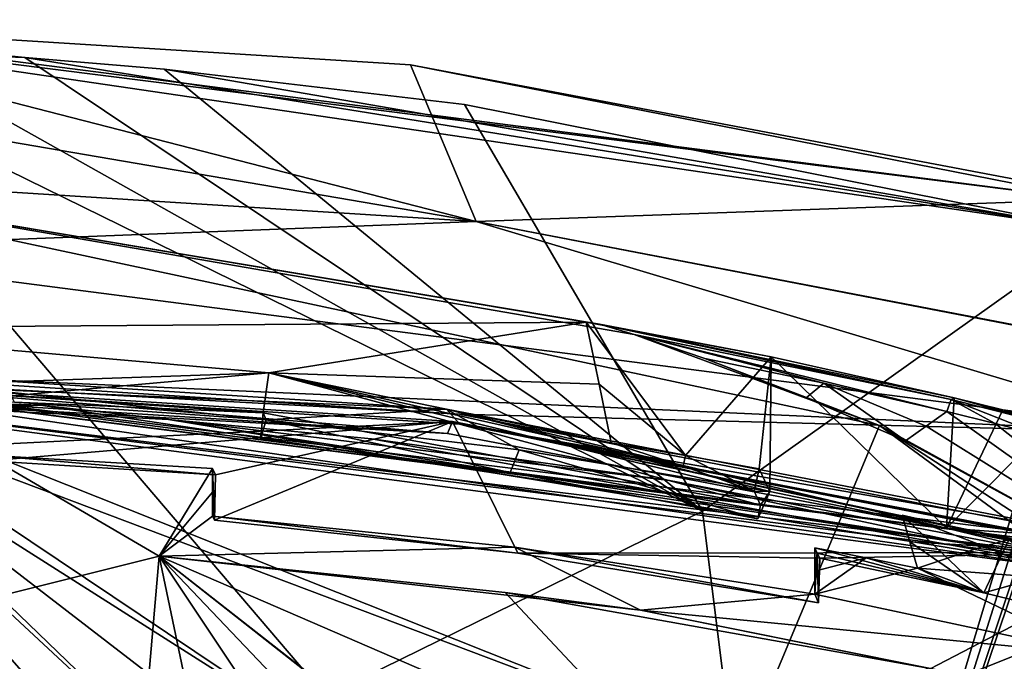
# Model space of a CAD drawing. Header units: millimetres. Extents: x -147 to 294, y -82 to 275.
# Tile 553 of 609: x 242 to 261, y 262 to 275. Entities that reach past the tile are written whole.
import ezdxf

# ---------------------------------------------------------------- set-up
doc = ezdxf.new("R2010")
doc.units = ezdxf.units.MM
doc.header["$LTSCALE"] = 67.506716
for name, color, linetype in [('1269', 7, 'CONTINUOUS'), ('1270', 7, 'CONTINUOUS'), ('1271', 7, 'CONTINUOUS'), ('1577', 7, 'CONTINUOUS'), ('1655', 7, 'CONTINUOUS'), ('1659', 7, 'CONTINUOUS'), ('1762', 7, 'CONTINUOUS'), ('1763', 7, 'CONTINUOUS'), ('1764', 7, 'CONTINUOUS'), ('2102', 7, 'CONTINUOUS'), ('2103', 7, 'CONTINUOUS'), ('2748', 7, 'CONTINUOUS'), ('2749', 7, 'CONTINUOUS'), ('2750', 7, 'CONTINUOUS'), ('2752', 7, 'CONTINUOUS'), ('2753', 7, 'CONTINUOUS'), ('2754', 7, 'CONTINUOUS'), ('3704', 7, 'CONTINUOUS'), ('3707', 7, 'CONTINUOUS'), ('453', 7, 'CONTINUOUS'), ('463', 7, 'CONTINUOUS'), ('464', 7, 'CONTINUOUS'), ('472', 7, 'CONTINUOUS'), ('488', 7, 'CONTINUOUS'), ('498', 7, 'CONTINUOUS'), ('501', 7, 'CONTINUOUS'), ('522', 7, 'CONTINUOUS'), ('601', 7, 'CONTINUOUS'), ('602', 7, 'CONTINUOUS'), ('664', 7, 'CONTINUOUS'), ('665', 7, 'CONTINUOUS'), ('666', 7, 'CONTINUOUS'), ('667', 7, 'CONTINUOUS'), ('668', 7, 'CONTINUOUS'), ('669', 7, 'CONTINUOUS'), ('672', 7, 'CONTINUOUS'), ('871', 7, 'CONTINUOUS')]:
    doc.layers.add(name, color=color, linetype=linetype)

msp = doc.modelspace()

# ---------------------------------------------------------------- linework, layer by layer
at = {"layer": '1269', "linetype": 'CONTINUOUS'}
for points in [[(255.365, 267.866, -22.645), (257.359, 267.093, -23.104), (257.708, 267.382, -22.988), (255.365, 267.866, -22.645)], [(257.359, 267.093, -23.104), (259.319, 266.246, -23.583), (257.708, 267.382, -22.988), (257.359, 267.093, -23.104)], [(259.319, 266.246, -23.583), (259.723, 266.533, -23.472), (257.708, 267.382, -22.988), (259.319, 266.246, -23.583)], [(259.723, 266.533, -23.472), (260.128, 266.825, -23.358), (257.708, 267.382, -22.988), (259.723, 266.533, -23.472)]]:
    msp.add_3dface(points, dxfattribs=at)
at = {"layer": '1270', "linetype": 'CONTINUOUS'}
for points in [[(253.032, 268.583, -21.743), (253.293, 268.538, -21.989), (256.67, 267.901, -22.26), (253.032, 268.583, -21.743)], [(253.293, 268.538, -21.989), (253.974, 268.34, -22.267), (260.218, 267.056, -23.134), (253.293, 268.538, -21.989)], [(253.293, 268.538, -21.989), (260.277, 267.092, -22.808), (256.67, 267.901, -22.26), (253.293, 268.538, -21.989)], [(260.277, 267.092, -22.808), (253.293, 268.538, -21.989), (260.218, 267.056, -23.134), (260.277, 267.092, -22.808)], [(253.974, 268.34, -22.267), (255.365, 267.866, -22.645), (257.708, 267.382, -22.988), (253.974, 268.34, -22.267)], [(260.128, 266.825, -23.358), (253.974, 268.34, -22.267), (257.708, 267.382, -22.988), (260.128, 266.825, -23.358)], [(253.974, 268.34, -22.267), (260.128, 266.825, -23.358), (260.218, 267.056, -23.134), (253.974, 268.34, -22.267)]]:
    msp.add_3dface(points, dxfattribs=at)
at = {"layer": '1271', "linetype": 'CONTINUOUS'}
for points in [[(262.14, 266.571, -23.433), (260.277, 267.092, -22.808), (260.218, 267.056, -23.134), (262.14, 266.571, -23.433)], [(261.234, 266.855, -22.957), (260.277, 267.092, -22.808), (262.14, 266.571, -23.433), (261.234, 266.855, -22.957)], [(260.128, 266.825, -23.358), (261.082, 266.588, -23.507), (260.218, 267.056, -23.134), (260.128, 266.825, -23.358)], [(262.045, 266.339, -23.657), (262.14, 266.571, -23.433), (260.218, 267.056, -23.134), (262.045, 266.339, -23.657)], [(261.082, 266.588, -23.507), (262.045, 266.339, -23.657), (260.218, 267.056, -23.134), (261.082, 266.588, -23.507)], [(262.2, 266.605, -23.107), (261.234, 266.855, -22.957), (262.14, 266.571, -23.433), (262.2, 266.605, -23.107)]]:
    msp.add_3dface(points, dxfattribs=at)
at = {"layer": '1577', "linetype": 'CONTINUOUS'}
for points in [[(237.381, 266.858, -5.152), (237.181, 266.978, -5.122), (245.485, 256.541, -5.944), (237.381, 266.858, -5.152)], [(245.485, 256.541, -5.944), (237.181, 266.978, -5.122), (241.246, 255.931, -5.424), (245.485, 256.541, -5.944)], [(242.292, 266.949, -5.727), (240.74, 266.873, -5.511), (244.808, 266.663, -5.994), (242.292, 266.949, -5.727)], [(245.18, 258.013, -5.902), (245.625, 259.202, -5.963), (237.381, 266.858, -5.152), (245.18, 258.013, -5.902)], [(245.18, 258.013, -5.902), (237.381, 266.858, -5.152), (245.229, 257.206, -5.909), (245.18, 258.013, -5.902)], [(237.381, 266.858, -5.152), (245.625, 259.202, -5.963), (237.741, 266.799, -5.214), (237.381, 266.858, -5.152)], [(245.229, 257.206, -5.909), (237.381, 266.858, -5.152), (245.485, 256.541, -5.944), (245.229, 257.206, -5.909)], [(245.625, 259.202, -5.963), (246.581, 259.992, -6.094), (237.741, 266.799, -5.214), (245.625, 259.202, -5.963)], [(246.581, 259.992, -6.094), (248.555, 259.936, -6.359), (237.741, 266.799, -5.214), (246.581, 259.992, -6.094)], [(237.741, 266.799, -5.214), (248.555, 259.936, -6.359), (238.325, 266.791, -5.278), (237.741, 266.799, -5.214)], [(238.325, 266.791, -5.278), (248.555, 259.936, -6.359), (256.383, 259.981, -7.504), (238.325, 266.791, -5.278)], [(239.269, 266.782, -5.378), (238.325, 266.791, -5.278), (256.383, 259.981, -7.504), (239.269, 266.782, -5.378)], [(240.74, 266.873, -5.511), (239.269, 266.782, -5.378), (263.372, 263.615, -8.675), (240.74, 266.873, -5.511)], [(263.372, 263.615, -8.675), (239.269, 266.782, -5.378), (256.383, 259.981, -7.504), (263.372, 263.615, -8.675)], [(244.808, 266.663, -5.994), (240.74, 266.873, -5.511), (263.372, 263.615, -8.675), (244.808, 266.663, -5.994)], [(248.806, 266.287, -6.505), (244.808, 266.663, -5.994), (263.372, 263.615, -8.675), (248.806, 266.287, -6.505)], [(254.669, 265.463, -7.319), (248.806, 266.287, -6.505), (263.372, 263.615, -8.675), (254.669, 265.463, -7.319)]]:
    msp.add_3dface(points, dxfattribs=at)
at = {"layer": '1655', "linetype": 'CONTINUOUS'}
for points in [[(264.624, 263.286, -8.886), (256.915, 259.388, -7.584), (257.2, 258.469, -7.631), (264.624, 263.286, -8.886)], [(264.831, 263.229, -8.922), (264.624, 263.286, -8.886), (257.2, 258.469, -7.631), (264.831, 263.229, -8.922)], [(265.039, 263.171, -8.958), (264.831, 263.229, -8.922), (257.2, 258.469, -7.631), (265.039, 263.171, -8.958)], [(259.134, 258.2, -7.951), (265.039, 263.171, -8.958), (257.2, 258.469, -7.631), (259.134, 258.2, -7.951)], [(259.991, 257.163, -8.114), (265.039, 263.171, -8.958), (259.134, 258.2, -7.951), (259.991, 257.163, -8.114)], [(260.133, 255.697, -8.175), (265.039, 263.171, -8.958), (259.991, 257.163, -8.114), (260.133, 255.697, -8.175)], [(273.108, 259.731, -10.636), (265.039, 263.171, -8.958), (260.133, 255.697, -8.175), (273.108, 259.731, -10.636)]]:
    msp.add_3dface(points, dxfattribs=at)
at = {"layer": '1659', "linetype": 'CONTINUOUS'}
for points in [[(263.372, 263.615, -8.675), (256.383, 259.981, -7.504), (264.624, 263.286, -8.886), (263.372, 263.615, -8.675)], [(256.383, 259.981, -7.504), (256.915, 259.388, -7.584), (264.624, 263.286, -8.886), (256.383, 259.981, -7.504)]]:
    msp.add_3dface(points, dxfattribs=at)
at = {"layer": '1762', "linetype": 'CONTINUOUS'}
for points in [[(250.399, 266.624, -8.053), (236.793, 265.946, -6.781), (236.8, 267.496, -6.414), (250.399, 266.624, -8.053)], [(241.27, 265.854, -7.275), (236.793, 265.946, -6.781), (250.399, 266.624, -8.053), (241.27, 265.854, -7.275)], [(245.735, 265.579, -7.81), (241.27, 265.854, -7.275), (250.399, 266.624, -8.053), (245.735, 265.579, -7.81)], [(245.713, 264.685, -8.02), (245.735, 265.579, -7.81), (250.399, 266.624, -8.053), (245.713, 264.685, -8.02)], [(251.687, 264.034, -8.804), (245.713, 264.685, -8.02), (250.399, 266.624, -8.053), (251.687, 264.034, -8.804)], [(263.716, 264.046, -10.068), (251.687, 264.034, -8.804), (250.399, 266.624, -8.053), (263.716, 264.046, -10.068)], [(257.628, 263.934, -9.454), (251.687, 264.034, -8.804), (263.716, 264.046, -10.068), (257.628, 263.934, -9.454)], [(257.606, 263.058, -9.659), (251.687, 264.034, -8.804), (257.628, 263.934, -9.454), (257.606, 263.058, -9.659)], [(260.856, 263.251, -9.956), (257.628, 263.934, -9.454), (263.716, 264.046, -10.068), (260.856, 263.251, -9.956)], [(264.058, 262.47, -10.478), (260.856, 263.251, -9.956), (263.716, 264.046, -10.068), (264.058, 262.47, -10.478)]]:
    msp.add_3dface(points, dxfattribs=at)
at = {"layer": '1763', "linetype": 'CONTINUOUS'}
for points in [[(241.27, 265.854, -7.275), (245.735, 265.579, -7.81), (241.218, 265.963, -7.751), (241.27, 265.854, -7.275)], [(241.218, 265.963, -7.751), (245.735, 265.579, -7.81), (245.678, 265.702, -8.346), (241.218, 265.963, -7.751)]]:
    msp.add_3dface(points, dxfattribs=at)
at = {"layer": '1764', "linetype": 'CONTINUOUS'}
for points in [[(240.553, 262.961, -7.704), (241.218, 265.963, -7.751), (244.626, 263.978, -8.222), (240.553, 262.961, -7.704)], [(241.218, 265.963, -7.751), (245.678, 265.702, -8.346), (244.626, 263.978, -8.222), (241.218, 265.963, -7.751)], [(244.626, 263.978, -8.222), (245.678, 265.702, -8.346), (245.678, 265.234, -8.352), (244.626, 263.978, -8.222)], [(245.677, 264.765, -8.359), (244.626, 263.978, -8.222), (245.678, 265.234, -8.352), (245.677, 264.765, -8.359)], [(251.625, 264.151, -9.288), (244.626, 263.978, -8.222), (245.677, 264.765, -8.359), (251.625, 264.151, -9.288)], [(254.099, 262.912, -9.739), (244.626, 263.978, -8.222), (251.625, 264.151, -9.288), (254.099, 262.912, -9.739)], [(257.532, 263.225, -10.362), (254.099, 262.912, -9.739), (251.625, 264.151, -9.288), (257.532, 263.225, -10.362)], [(257.535, 264.136, -10.338), (258.545, 263.942, -10.536), (257.534, 263.679, -10.35), (257.535, 264.136, -10.338)], [(258.545, 263.942, -10.536), (259.554, 263.738, -10.738), (257.532, 263.225, -10.362), (258.545, 263.942, -10.536)], [(257.534, 263.679, -10.35), (258.545, 263.942, -10.536), (257.532, 263.225, -10.362), (257.534, 263.679, -10.35)], [(259.554, 263.738, -10.738), (263.099, 262.042, -11.514), (257.532, 263.225, -10.362), (259.554, 263.738, -10.738)], [(263.099, 262.042, -11.514), (254.099, 262.912, -9.739), (257.532, 263.225, -10.362), (263.099, 262.042, -11.514)], [(263.488, 261.022, -11.634), (254.099, 262.912, -9.739), (263.099, 262.042, -11.514), (263.488, 261.022, -11.634)]]:
    msp.add_3dface(points, dxfattribs=at)
at = {"layer": '2102', "linetype": 'CONTINUOUS'}
for points in [[(244.626, 263.978, -8.222), (254.099, 262.912, -9.739), (251.435, 263.261, -9.129), (244.626, 263.978, -8.222)], [(251.435, 263.261, -9.129), (254.099, 262.912, -9.739), (259.766, 261.771, -10.386), (251.435, 263.261, -9.129)], [(254.099, 262.912, -9.739), (263.488, 261.022, -11.634), (259.766, 261.771, -10.386), (254.099, 262.912, -9.739)]]:
    msp.add_3dface(points, dxfattribs=at)
at = {"layer": '2103', "linetype": 'CONTINUOUS'}
for points in [[(240.553, 262.961, -7.704), (244.626, 263.978, -8.222), (244.174, 258.731, -8.094), (240.553, 262.961, -7.704)], [(244.174, 258.731, -8.094), (244.626, 263.978, -8.222), (245.332, 260.592, -8.256), (244.174, 258.731, -8.094)], [(244.626, 263.978, -8.222), (251.435, 263.261, -9.129), (254.954, 259.508, -9.608), (244.626, 263.978, -8.222)], [(245.332, 260.592, -8.256), (244.626, 263.978, -8.222), (246.499, 261.164, -8.416), (245.332, 260.592, -8.256)], [(246.499, 261.164, -8.416), (244.626, 263.978, -8.222), (247.22, 261.256, -8.513), (246.499, 261.164, -8.416)], [(247.22, 261.256, -8.513), (244.626, 263.978, -8.222), (248.398, 261.025, -8.67), (247.22, 261.256, -8.513)], [(248.398, 261.025, -8.67), (244.626, 263.978, -8.222), (249.72, 259.973, -8.843), (248.398, 261.025, -8.67)], [(249.72, 259.973, -8.843), (244.626, 263.978, -8.222), (254.954, 259.508, -9.608), (249.72, 259.973, -8.843)], [(251.435, 263.261, -9.129), (259.766, 261.771, -10.386), (254.954, 259.508, -9.608), (251.435, 263.261, -9.129)], [(244.493, 256.424, -8.136), (241.426, 255.994, -7.761), (240.553, 262.961, -7.704), (244.493, 256.424, -8.136)], [(244.493, 256.424, -8.136), (240.553, 262.961, -7.704), (244.174, 258.731, -8.094), (244.493, 256.424, -8.136)]]:
    msp.add_3dface(points, dxfattribs=at)
at = {"layer": '2748', "linetype": 'CONTINUOUS'}
for points in [[(259.249, 264.779, -15.51), (261.352, 264.299, -15.846), (260.856, 264.171, -16.57), (259.249, 264.779, -15.51)], [(261.352, 264.299, -15.846), (262.432, 263.52, -17.694), (260.856, 264.171, -16.57), (261.352, 264.299, -15.846)]]:
    msp.add_3dface(points, dxfattribs=at)
at = {"layer": '2749', "linetype": 'CONTINUOUS'}
for points in [[(259.249, 264.779, -15.51), (260.856, 264.171, -16.57), (259.402, 264.259, -13.124), (259.249, 264.779, -15.51)], [(260.856, 264.171, -16.57), (259.554, 263.738, -10.738), (259.402, 264.259, -13.124), (260.856, 264.171, -16.57)], [(262.432, 263.52, -17.694), (259.554, 263.738, -10.738), (260.856, 264.171, -16.57), (262.432, 263.52, -17.694)], [(263.099, 262.042, -11.514), (259.554, 263.738, -10.738), (262.432, 263.52, -17.694), (263.099, 262.042, -11.514)]]:
    msp.add_3dface(points, dxfattribs=at)
at = {"layer": '2750', "linetype": 'CONTINUOUS'}
for points in [[(260.856, 263.251, -9.956), (261.352, 264.299, -15.846), (259.249, 264.779, -15.51), (260.856, 263.251, -9.956)], [(260.856, 263.251, -9.956), (259.249, 264.779, -15.51), (259.402, 264.259, -13.124), (260.856, 263.251, -9.956)], [(259.554, 263.738, -10.738), (260.856, 263.251, -9.956), (259.402, 264.259, -13.124), (259.554, 263.738, -10.738)], [(260.856, 263.251, -9.956), (264.058, 262.47, -10.478), (261.352, 264.299, -15.846), (260.856, 263.251, -9.956)], [(260.856, 263.251, -9.956), (258.545, 263.942, -10.536), (257.535, 264.136, -10.338), (260.856, 263.251, -9.956)], [(260.856, 263.251, -9.956), (257.535, 264.136, -10.338), (257.581, 264.035, -9.896), (260.856, 263.251, -9.956)], [(257.628, 263.934, -9.454), (260.856, 263.251, -9.956), (257.581, 264.035, -9.896), (257.628, 263.934, -9.454)], [(260.856, 263.251, -9.956), (259.554, 263.738, -10.738), (258.545, 263.942, -10.536), (260.856, 263.251, -9.956)]]:
    msp.add_3dface(points, dxfattribs=at)
at = {"layer": '2752', "linetype": 'CONTINUOUS'}
for points in [[(257.532, 263.225, -10.362), (257.606, 263.058, -9.659), (257.581, 264.035, -9.896), (257.532, 263.225, -10.362)], [(257.534, 263.679, -10.35), (257.532, 263.225, -10.362), (257.581, 264.035, -9.896), (257.534, 263.679, -10.35)], [(257.535, 264.136, -10.338), (257.534, 263.679, -10.35), (257.581, 264.035, -9.896), (257.535, 264.136, -10.338)], [(257.606, 263.058, -9.659), (257.628, 263.934, -9.454), (257.581, 264.035, -9.896), (257.606, 263.058, -9.659)]]:
    msp.add_3dface(points, dxfattribs=at)
at = {"layer": '2753', "linetype": 'CONTINUOUS'}
for points in [[(245.713, 264.685, -8.02), (251.687, 264.034, -8.804), (245.677, 264.765, -8.359), (245.713, 264.685, -8.02)], [(251.687, 264.034, -8.804), (251.625, 264.151, -9.288), (245.677, 264.765, -8.359), (251.687, 264.034, -8.804)], [(251.687, 264.034, -8.804), (257.606, 263.058, -9.659), (251.625, 264.151, -9.288), (251.687, 264.034, -8.804)], [(257.606, 263.058, -9.659), (257.532, 263.225, -10.362), (251.625, 264.151, -9.288), (257.606, 263.058, -9.659)]]:
    msp.add_3dface(points, dxfattribs=at)
at = {"layer": '2754', "linetype": 'CONTINUOUS'}
for points in [[(245.735, 265.579, -7.81), (245.713, 264.685, -8.02), (245.678, 265.702, -8.346), (245.735, 265.579, -7.81)], [(245.678, 265.702, -8.346), (245.713, 264.685, -8.02), (245.678, 265.234, -8.352), (245.678, 265.702, -8.346)], [(245.713, 264.685, -8.02), (245.677, 264.765, -8.359), (245.678, 265.234, -8.352), (245.713, 264.685, -8.02)]]:
    msp.add_3dface(points, dxfattribs=at)
at = {"layer": '3704', "linetype": 'CONTINUOUS'}
for points in [[(250.399, 266.624, -8.053), (236.8, 267.496, -6.414), (250.304, 266.392, -6.935), (250.399, 266.624, -8.053)], [(236.8, 267.496, -6.414), (236.945, 267.234, -5.329), (250.304, 266.392, -6.935), (236.8, 267.496, -6.414)], [(263.407, 263.898, -8.909), (250.399, 266.624, -8.053), (250.304, 266.392, -6.935), (263.407, 263.898, -8.909)], [(263.83, 263.788, -8.981), (263.716, 264.046, -10.068), (250.399, 266.624, -8.053), (263.83, 263.788, -8.981)], [(263.83, 263.788, -8.981), (250.399, 266.624, -8.053), (263.618, 263.843, -8.945), (263.83, 263.788, -8.981)], [(263.618, 263.843, -8.945), (250.399, 266.624, -8.053), (263.407, 263.898, -8.909), (263.618, 263.843, -8.945)]]:
    msp.add_3dface(points, dxfattribs=at)
at = {"layer": '3707', "linetype": 'CONTINUOUS'}
for points in [[(250.304, 266.392, -6.935), (236.945, 267.234, -5.329), (236.963, 267.133, -5.166), (250.304, 266.392, -6.935)], [(237.181, 266.978, -5.122), (242.292, 266.949, -5.727), (236.963, 267.133, -5.166), (237.181, 266.978, -5.122)], [(242.292, 266.949, -5.727), (263.406, 263.792, -8.745), (236.963, 267.133, -5.166), (242.292, 266.949, -5.727)], [(263.407, 263.898, -8.909), (250.304, 266.392, -6.935), (236.963, 267.133, -5.166), (263.407, 263.898, -8.909)], [(263.406, 263.792, -8.745), (263.407, 263.898, -8.909), (236.963, 267.133, -5.166), (263.406, 263.792, -8.745)], [(237.181, 266.978, -5.122), (240.74, 266.873, -5.511), (242.292, 266.949, -5.727), (237.181, 266.978, -5.122)], [(242.292, 266.949, -5.727), (244.808, 266.663, -5.994), (263.406, 263.792, -8.745), (242.292, 266.949, -5.727)], [(244.808, 266.663, -5.994), (248.806, 266.287, -6.505), (254.669, 265.463, -7.319), (244.808, 266.663, -5.994)], [(244.808, 266.663, -5.994), (254.669, 265.463, -7.319), (263.406, 263.792, -8.745), (244.808, 266.663, -5.994)], [(254.669, 265.463, -7.319), (263.372, 263.615, -8.675), (263.406, 263.792, -8.745), (254.669, 265.463, -7.319)]]:
    msp.add_3dface(points, dxfattribs=at)
at = {"layer": '453', "linetype": 'CONTINUOUS'}
for points in [[(235.413, 274.533, -19.895), (235.975, 273.108, -14.554), (250.866, 270.56, -11.001), (235.413, 274.533, -19.895)], [(249.576, 273.642, -21.555), (235.413, 274.533, -19.895), (250.866, 270.56, -11.001), (249.576, 273.642, -21.555)], [(263.469, 271.012, -23.609), (249.576, 273.642, -21.555), (250.866, 270.56, -11.001), (263.469, 271.012, -23.609)], [(235.975, 273.108, -14.554), (236.531, 271.467, -9.276), (250.866, 270.56, -11.001), (235.975, 273.108, -14.554)], [(264.907, 267.863, -13.12), (263.469, 271.012, -23.609), (250.866, 270.56, -11.001), (264.907, 267.863, -13.12)]]:
    msp.add_3dface(points, dxfattribs=at)
at = {"layer": '463', "linetype": 'CONTINUOUS'}
for points in [[(236.958, 267.513, -5.22), (236.946, 267.45, -5.332), (263.907, 264.035, -8.892), (236.958, 267.513, -5.22)], [(236.959, 267.642, -5.207), (236.958, 267.513, -5.22), (250.537, 266.77, -6.844), (236.959, 267.642, -5.207)], [(263.943, 264.175, -8.872), (236.958, 267.513, -5.22), (263.907, 264.035, -8.892), (263.943, 264.175, -8.872)], [(236.958, 267.513, -5.22), (263.943, 264.175, -8.872), (250.537, 266.77, -6.844), (236.958, 267.513, -5.22)], [(236.946, 267.45, -5.332), (236.941, 267.446, -5.369), (263.907, 264.035, -8.892), (236.946, 267.45, -5.332)], [(263.907, 264.035, -8.892), (236.941, 267.446, -5.369), (250.543, 266.576, -7.007), (263.907, 264.035, -8.892)], [(263.873, 263.993, -9.025), (263.907, 264.035, -8.892), (250.543, 266.576, -7.007), (263.873, 263.993, -9.025)]]:
    msp.add_3dface(points, dxfattribs=at)
at = {"layer": '464', "linetype": 'CONTINUOUS'}
for points in [[(250.866, 270.56, -11.001), (236.531, 271.467, -9.276), (236.787, 270.02, -6.845), (250.866, 270.56, -11.001)], [(250.866, 270.56, -11.001), (236.787, 270.02, -6.845), (264.782, 266.394, -10.646), (250.866, 270.56, -11.001)], [(264.907, 267.863, -13.12), (250.866, 270.56, -11.001), (265.01, 267.835, -13.138), (264.907, 267.863, -13.12)], [(265.01, 267.835, -13.138), (250.866, 270.56, -11.001), (264.782, 266.394, -10.646), (265.01, 267.835, -13.138)], [(236.787, 270.02, -6.845), (236.959, 267.642, -5.207), (264.782, 266.394, -10.646), (236.787, 270.02, -6.845)], [(236.959, 267.642, -5.207), (250.537, 266.77, -6.844), (264.782, 266.394, -10.646), (236.959, 267.642, -5.207)], [(264.782, 266.394, -10.646), (250.537, 266.77, -6.844), (263.943, 264.175, -8.872), (264.782, 266.394, -10.646)]]:
    msp.add_3dface(points, dxfattribs=at)
at = {"layer": '472', "linetype": 'CONTINUOUS'}
for points in [[(235.413, 274.533, -19.895), (263.324, 270.942, -24.386), (235.332, 274.464, -20.659), (235.413, 274.533, -19.895)], [(263.324, 270.942, -24.386), (263.092, 270.388, -24.939), (235.332, 274.464, -20.659), (263.324, 270.942, -24.386)], [(263.092, 270.388, -24.939), (241.984, 273.787, -21.933), (235.332, 274.464, -20.659), (263.092, 270.388, -24.939)], [(241.984, 273.787, -21.933), (239.244, 273.889, -21.638), (235.332, 274.464, -20.659), (241.984, 273.787, -21.933)], [(235.413, 274.533, -19.895), (249.576, 273.642, -21.555), (263.324, 270.942, -24.386), (235.413, 274.533, -19.895)], [(241.984, 273.787, -21.933), (263.092, 270.388, -24.939), (244.724, 273.556, -22.278), (241.984, 273.787, -21.933)], [(244.724, 273.556, -22.278), (263.092, 270.388, -24.939), (250.639, 272.865, -23.058), (244.724, 273.556, -22.278)], [(249.576, 273.642, -21.555), (263.469, 271.012, -23.609), (263.324, 270.942, -24.386), (249.576, 273.642, -21.555)]]:
    msp.add_3dface(points, dxfattribs=at)
at = {"layer": '488', "linetype": 'CONTINUOUS'}
for points in [[(236.941, 267.446, -5.369), (236.785, 267.73, -6.563), (250.28, 266.867, -8.189), (236.941, 267.446, -5.369)], [(250.543, 266.576, -7.007), (236.941, 267.446, -5.369), (250.28, 266.867, -8.189), (250.543, 266.576, -7.007)], [(263.746, 264.272, -10.224), (250.543, 266.576, -7.007), (250.28, 266.867, -8.189), (263.746, 264.272, -10.224)], [(263.873, 263.993, -9.025), (250.543, 266.576, -7.007), (263.746, 264.272, -10.224), (263.873, 263.993, -9.025)]]:
    msp.add_3dface(points, dxfattribs=at)
at = {"layer": '498', "linetype": 'CONTINUOUS'}
for points in [[(263.092, 270.388, -24.939), (257.115, 250.513, -32.798), (255.322, 264.861, -27.082), (263.092, 270.388, -24.939)], [(263.092, 270.388, -24.939), (263.372, 270.315, -24.986), (257.115, 250.513, -32.798), (263.092, 270.388, -24.939)], [(263.372, 270.315, -24.986), (263.651, 270.241, -25.032), (257.115, 250.513, -32.798), (263.372, 270.315, -24.986)], [(263.651, 270.241, -25.032), (263.752, 270.214, -25.048), (257.115, 250.513, -32.798), (263.651, 270.241, -25.032)], [(263.752, 270.214, -25.048), (272.791, 266.46, -26.875), (257.115, 250.513, -32.798), (263.752, 270.214, -25.048)], [(272.791, 266.46, -26.875), (280.144, 260.842, -28.982), (257.115, 250.513, -32.798), (272.791, 266.46, -26.875)], [(255.322, 264.861, -27.082), (257.115, 250.513, -32.798), (247.903, 261.223, -28.248), (255.322, 264.861, -27.082)]]:
    msp.add_3dface(points, dxfattribs=at)
at = {"layer": '501', "linetype": 'CONTINUOUS'}
for points in [[(237.213, 273.749, -21.528), (239.244, 273.889, -21.638), (255.322, 264.861, -27.082), (237.213, 273.749, -21.528)], [(239.244, 273.889, -21.638), (241.984, 273.787, -21.933), (255.322, 264.861, -27.082), (239.244, 273.889, -21.638)], [(234.535, 258.642, -28.223), (237.213, 273.749, -21.528), (247.903, 261.223, -28.248), (234.535, 258.642, -28.223)], [(237.213, 273.749, -21.528), (255.322, 264.861, -27.082), (247.903, 261.223, -28.248), (237.213, 273.749, -21.528)], [(241.984, 273.787, -21.933), (244.724, 273.556, -22.278), (255.322, 264.861, -27.082), (241.984, 273.787, -21.933)], [(244.724, 273.556, -22.278), (250.639, 272.865, -23.058), (255.322, 264.861, -27.082), (244.724, 273.556, -22.278)], [(250.639, 272.865, -23.058), (263.092, 270.388, -24.939), (255.322, 264.861, -27.082), (250.639, 272.865, -23.058)]]:
    msp.add_3dface(points, dxfattribs=at)
at = {"layer": '522', "linetype": 'CONTINUOUS'}
for points in [[(250.28, 266.867, -8.189), (236.785, 267.73, -6.563), (246.734, 266.655, -7.866), (250.28, 266.867, -8.189)], [(246.734, 266.655, -7.866), (236.785, 267.73, -6.563), (241.775, 267.005, -7.261), (246.734, 266.655, -7.866)], [(251.709, 266.067, -8.53), (250.28, 266.867, -8.189), (246.734, 266.655, -7.866), (251.709, 266.067, -8.53)], [(263.746, 264.272, -10.224), (250.28, 266.867, -8.189), (260.124, 264.525, -9.782), (263.746, 264.272, -10.224)], [(260.124, 264.525, -9.782), (250.28, 266.867, -8.189), (256.645, 265.247, -9.244), (260.124, 264.525, -9.782)], [(256.645, 265.247, -9.244), (250.28, 266.867, -8.189), (251.709, 266.067, -8.53), (256.645, 265.247, -9.244)], [(263.574, 263.686, -10.345), (263.746, 264.272, -10.224), (260.124, 264.525, -9.782), (263.574, 263.686, -10.345)]]:
    msp.add_3dface(points, dxfattribs=at)
at = {"layer": '601', "linetype": 'CONTINUOUS'}
for points in [[(253.032, 268.583, -21.743), (236.748, 268.464, -7.213), (235.383, 271.545, -20.175), (253.032, 268.583, -21.743)], [(253.293, 268.538, -21.989), (253.032, 268.583, -21.743), (235.383, 271.545, -20.175), (253.293, 268.538, -21.989)], [(253.974, 268.34, -22.267), (253.293, 268.538, -21.989), (235.383, 271.545, -20.175), (253.974, 268.34, -22.267)], [(258.802, 266.548, -23.829), (253.974, 268.34, -22.267), (235.383, 271.545, -20.175), (258.802, 266.548, -23.829)], [(246.785, 267.586, -8.479), (236.748, 268.464, -7.213), (253.032, 268.583, -21.743), (246.785, 267.586, -8.479)], [(253.032, 268.583, -21.743), (253.286, 267.362, -16.097), (246.785, 267.586, -8.479), (253.032, 268.583, -21.743)], [(255.365, 267.866, -22.645), (253.974, 268.34, -22.267), (258.802, 266.548, -23.829), (255.365, 267.866, -22.645)], [(257.359, 267.093, -23.104), (255.365, 267.866, -22.645), (258.802, 266.548, -23.829), (257.359, 267.093, -23.104)], [(256.462, 264.979, -10.117), (246.785, 267.586, -8.479), (256.34, 265.255, -11.277), (256.462, 264.979, -10.117)], [(256.34, 265.255, -11.277), (246.785, 267.586, -8.479), (254.939, 265.748, -11.012), (256.34, 265.255, -11.277)], [(254.939, 265.748, -11.012), (246.785, 267.586, -8.479), (253.524, 266.205, -10.755), (254.939, 265.748, -11.012)], [(253.524, 266.205, -10.755), (246.785, 267.586, -8.479), (253.286, 267.362, -16.097), (253.524, 266.205, -10.755)], [(259.319, 266.246, -23.583), (257.359, 267.093, -23.104), (258.802, 266.548, -23.829), (259.319, 266.246, -23.583)], [(266.363, 262.385, -25.459), (259.319, 266.246, -23.583), (258.802, 266.548, -23.829), (266.363, 262.385, -25.459)], [(272.852, 257.435, -27.427), (266.363, 262.385, -25.459), (258.802, 266.548, -23.829), (272.852, 257.435, -27.427)], [(277.385, 252.888, -29.032), (272.852, 257.435, -27.427), (258.802, 266.548, -23.829), (277.385, 252.888, -29.032)]]:
    msp.add_3dface(points, dxfattribs=at)
at = {"layer": '602', "linetype": 'CONTINUOUS'}
for points in [[(236.748, 268.464, -7.213), (246.785, 267.586, -8.479), (236.748, 267.243, -7.226), (236.748, 268.464, -7.213)], [(236.748, 267.243, -7.226), (246.785, 267.586, -8.479), (241.715, 267.129, -7.8), (236.748, 267.243, -7.226)], [(241.715, 267.129, -7.8), (246.785, 267.586, -8.479), (246.67, 266.794, -8.473), (241.715, 267.129, -7.8)], [(246.785, 267.586, -8.479), (256.462, 264.979, -10.117), (246.67, 266.794, -8.473), (246.785, 267.586, -8.479)], [(246.67, 266.794, -8.473), (256.462, 264.979, -10.117), (246.621, 266.278, -8.473), (246.67, 266.794, -8.473)], [(246.621, 266.278, -8.473), (256.462, 264.979, -10.117), (251.534, 265.623, -9.245), (246.621, 266.278, -8.473)], [(251.534, 265.623, -9.245), (256.462, 264.979, -10.117), (256.411, 264.708, -10.114), (251.534, 265.623, -9.245)]]:
    msp.add_3dface(points, dxfattribs=at)
at = {"layer": '664', "linetype": 'CONTINUOUS'}
for points in [[(241.775, 267.005, -7.261), (241.715, 267.129, -7.8), (246.67, 266.794, -8.473), (241.775, 267.005, -7.261)], [(246.734, 266.655, -7.866), (241.775, 267.005, -7.261), (246.67, 266.794, -8.473), (246.734, 266.655, -7.866)]]:
    msp.add_3dface(points, dxfattribs=at)
at = {"layer": '665', "linetype": 'CONTINUOUS'}
msp.add_3dface([(246.734, 266.655, -7.866), (246.67, 266.794, -8.473), (246.621, 266.278, -8.473), (246.734, 266.655, -7.866)], dxfattribs=at)
at = {"layer": '666', "linetype": 'CONTINUOUS'}
for points in [[(246.734, 266.655, -7.866), (246.621, 266.278, -8.473), (251.534, 265.623, -9.245), (246.734, 266.655, -7.866)], [(251.709, 266.067, -8.53), (246.734, 266.655, -7.866), (251.534, 265.623, -9.245), (251.709, 266.067, -8.53)], [(251.709, 266.067, -8.53), (251.534, 265.623, -9.245), (256.411, 264.708, -10.114), (251.709, 266.067, -8.53)], [(256.645, 265.247, -9.244), (251.709, 266.067, -8.53), (256.411, 264.708, -10.114), (256.645, 265.247, -9.244)]]:
    msp.add_3dface(points, dxfattribs=at)
at = {"layer": '667', "linetype": 'CONTINUOUS'}
for points in [[(256.645, 265.247, -9.244), (256.34, 265.255, -11.277), (256.437, 265.692, -11.183), (256.645, 265.247, -9.244)], [(256.645, 265.247, -9.244), (256.462, 264.979, -10.117), (256.34, 265.255, -11.277), (256.645, 265.247, -9.244)], [(256.462, 264.979, -10.117), (256.645, 265.247, -9.244), (256.411, 264.708, -10.114), (256.462, 264.979, -10.117)]]:
    msp.add_3dface(points, dxfattribs=at)
at = {"layer": '668', "linetype": 'CONTINUOUS'}
for points in [[(253.286, 267.362, -16.097), (253.032, 268.583, -21.743), (254.983, 265.959, -10.967), (253.286, 267.362, -16.097)], [(254.983, 265.959, -10.967), (253.032, 268.583, -21.743), (256.67, 267.901, -22.26), (254.983, 265.959, -10.967)], [(256.437, 265.692, -11.183), (254.983, 265.959, -10.967), (256.67, 267.901, -22.26), (256.437, 265.692, -11.183)], [(256.645, 265.247, -9.244), (256.437, 265.692, -11.183), (256.67, 267.901, -22.26), (256.645, 265.247, -9.244)], [(260.124, 264.525, -9.782), (256.645, 265.247, -9.244), (256.67, 267.901, -22.26), (260.124, 264.525, -9.782)], [(260.277, 267.092, -22.808), (260.124, 264.525, -9.782), (256.67, 267.901, -22.26), (260.277, 267.092, -22.808)], [(253.524, 266.205, -10.755), (253.286, 267.362, -16.097), (254.983, 265.959, -10.967), (253.524, 266.205, -10.755)], [(261.234, 266.855, -22.957), (260.124, 264.525, -9.782), (260.277, 267.092, -22.808), (261.234, 266.855, -22.957)], [(262.2, 266.605, -23.107), (260.124, 264.525, -9.782), (261.234, 266.855, -22.957), (262.2, 266.605, -23.107)], [(263.574, 263.686, -10.345), (260.124, 264.525, -9.782), (262.2, 266.605, -23.107), (263.574, 263.686, -10.345)]]:
    msp.add_3dface(points, dxfattribs=at)
at = {"layer": '669', "linetype": 'CONTINUOUS'}
for points in [[(254.939, 265.748, -11.012), (253.524, 266.205, -10.755), (254.983, 265.959, -10.967), (254.939, 265.748, -11.012)], [(256.34, 265.255, -11.277), (254.939, 265.748, -11.012), (254.983, 265.959, -10.967), (256.34, 265.255, -11.277)], [(256.437, 265.692, -11.183), (256.34, 265.255, -11.277), (254.983, 265.959, -10.967), (256.437, 265.692, -11.183)]]:
    msp.add_3dface(points, dxfattribs=at)
at = {"layer": '672', "linetype": 'CONTINUOUS'}
for points in [[(259.723, 266.533, -23.472), (266.363, 262.385, -25.459), (260.128, 266.825, -23.358), (259.723, 266.533, -23.472)], [(260.128, 266.825, -23.358), (266.363, 262.385, -25.459), (261.082, 266.588, -23.507), (260.128, 266.825, -23.358)], [(259.319, 266.246, -23.583), (266.363, 262.385, -25.459), (259.723, 266.533, -23.472), (259.319, 266.246, -23.583)], [(266.363, 262.385, -25.459), (262.045, 266.339, -23.657), (261.082, 266.588, -23.507), (266.363, 262.385, -25.459)]]:
    msp.add_3dface(points, dxfattribs=at)
at = {"layer": '871', "linetype": 'CONTINUOUS'}
for points in [[(235.383, 271.545, -20.175), (234.161, 245.182, -31.778), (248.335, 241.458, -34.155), (235.383, 271.545, -20.175)], [(258.802, 266.548, -23.829), (235.383, 271.545, -20.175), (248.335, 241.458, -34.155), (258.802, 266.548, -23.829)], [(277.385, 252.888, -29.032), (258.802, 266.548, -23.829), (248.335, 241.458, -34.155), (277.385, 252.888, -29.032)]]:
    msp.add_3dface(points, dxfattribs=at)

doc.saveas('drawing.dxf')
